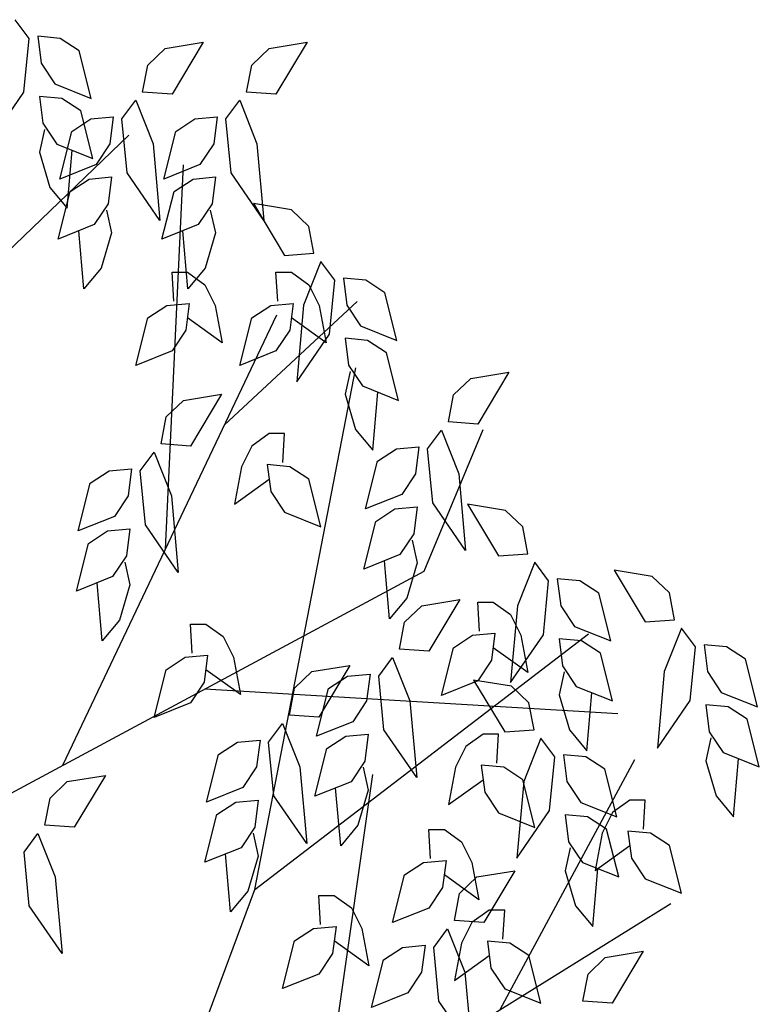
# Model space of a CAD drawing. Header units: metres. Extents: x -54 to 109, y -117 to 84.
# Tile 638 of 656: x 53.61 to 57.78, y 77.92 to 83.47. Entities that reach past the tile are written whole.
import ezdxf

# ---------------------------------------------------------------- set-up
doc = ezdxf.new("R2010")
doc.units = ezdxf.units.M
doc.layers.add('N-WE-GR-BOOM-SD', color=90, linetype='Continuous', lineweight=25)

# ---------------------------------------------------------------- blocks, each defined once
blk = doc.blocks.new('SGR-BOOM_S08_C_ZIJ-D')
at = {"extrusion": (0, 0, -1)}
for p, q in [((1.0386, 9.0853), (0.9866, 9.1437)), ((1.0191, 8.9165), (1.0386, 9.0853)), ((1.071, 9.0918), (1.084, 9.0074)), ((1.1554, 9.0853), (1.071, 9.0918)), ((1.2269, 9.0463), (1.1554, 9.0853)), ((1.5501, 9.0533), (1.6929, 9.0728)), ((1.6929, 9.0728), (1.576, 8.9105)), ((1.9407, 9.0533), (2.0836, 9.0728)), ((2.0836, 9.0728), (1.9667, 8.9105)), ((1.2723, 8.8971), (1.2269, 9.0463)), ((1.4851, 9.0014), (1.5501, 9.0533)), ((1.8758, 9.0014), (1.9407, 9.0533)), ((1.084, 9.0074), (1.136, 8.9425)), ((1.4656, 8.917), (1.4851, 9.0014)), ((1.8563, 8.917), (1.8758, 9.0014)), ((0.8957, 8.7673), (1.0191, 8.9165)), ((1.136, 8.9425), (1.2723, 8.8971)), ((1.576, 8.9105), (1.4656, 8.917)), ((1.9667, 8.9105), (1.8563, 8.917)), ((1.0775, 8.9036), (1.0905, 8.8192)), ((1.1619, 8.8971), (1.0775, 8.9036)), ((1.2334, 8.8581), (1.1619, 8.8971)), ((1.3877, 8.8327), (1.4397, 8.8911)), ((1.4397, 8.8911), (1.5046, 8.7548)), ((1.7784, 8.8327), (1.8303, 8.8911)), ((1.8303, 8.8911), (1.8952, 8.7548)), ((1.2788, 8.7089), (1.2334, 8.8581)), ((1.1994, 8.7937), (1.2708, 8.8327)), ((1.2708, 8.8327), (1.3553, 8.8392)), ((1.3553, 8.8392), (1.3423, 8.7548)), ((1.4072, 8.6639), (1.3877, 8.8327)), ((1.59, 8.7937), (1.6615, 8.8327)), ((1.6615, 8.8327), (1.7459, 8.8392)), ((1.7459, 8.8392), (1.7329, 8.7548)), ((1.7978, 8.6639), (1.7784, 8.8327)), ((1.097, 8.7997), (1.0775, 8.7283)), ((1.0905, 8.8192), (1.1425, 8.7543)), ((1.1539, 8.6445), (1.1994, 8.7937)), ((1.5446, 8.6445), (1.59, 8.7937)), ((0.7662, 8.2636), (1.4142, 8.7818)), ((1.1425, 8.7543), (1.2788, 8.7089)), ((1.1814, 8.5531), (1.2009, 8.7348)), ((1.3423, 8.7548), (1.2903, 8.6899)), ((1.5046, 8.7548), (1.5306, 8.5147)), ((1.7329, 8.7548), (1.6809, 8.6899)), ((1.8952, 8.7548), (1.9212, 8.5147)), ((1.0775, 8.7283), (1.1165, 8.618)), ((1.2903, 8.6899), (1.1539, 8.6445)), ((1.6809, 8.6899), (1.5446, 8.6445)), ((1.5513, 7.4854), (1.6188, 8.6888)), ((1.1929, 8.6055), (1.2643, 8.6445)), ((1.2643, 8.6445), (1.3488, 8.651)), ((1.3488, 8.651), (1.3358, 8.5666)), ((1.5306, 8.5147), (1.4072, 8.6639)), ((1.5835, 8.6055), (1.655, 8.6445)), ((1.655, 8.6445), (1.7394, 8.651)), ((1.7394, 8.651), (1.7264, 8.5666)), ((1.9212, 8.5147), (1.7978, 8.6639)), ((1.1165, 8.618), (1.1814, 8.5531)), ((1.1474, 8.4563), (1.1929, 8.6055)), ((1.5381, 8.4563), (1.5835, 8.6055)), ((1.3358, 8.5666), (1.2838, 8.5017)), ((1.3293, 8.5471), (1.3488, 8.4758)), ((1.7264, 8.5666), (1.6745, 8.5017)), ((1.7199, 8.5471), (1.7394, 8.4758)), ((2.0251, 8.5481), (1.8823, 8.5676)), ((1.8823, 8.5676), (1.9991, 8.4054)), ((2.0901, 8.4962), (2.0251, 8.5481)), ((1.2838, 8.5017), (1.1474, 8.4563)), ((1.2449, 8.3005), (1.2254, 8.4822)), ((1.6745, 8.5017), (1.5381, 8.4563)), ((1.6355, 8.3005), (1.616, 8.4822)), ((2.1095, 8.4119), (2.0901, 8.4962)), ((1.3488, 8.4758), (1.3098, 8.3654)), ((1.7394, 8.4758), (1.7004, 8.3654)), ((1.9991, 8.4054), (2.1095, 8.4119)), ((1.3098, 8.3654), (1.2449, 8.3005)), ((1.7004, 8.3654), (1.6355, 8.3005)), ((2.1355, 8.3859), (2.0706, 8.2496)), ((2.1875, 8.3275), (2.1355, 8.3859)), ((1.5825, 8.2616), (1.576, 8.3525)), ((1.576, 8.3525), (1.6345, 8.3525)), ((1.6345, 8.3525), (1.6994, 8.3135)), ((1.9732, 8.2616), (1.9667, 8.3525)), ((1.9667, 8.3525), (2.0251, 8.3525)), ((2.0251, 8.3525), (2.0901, 8.3135)), ((2.168, 8.1588), (2.1875, 8.3275)), ((2.2199, 8.334), (2.2329, 8.2496)), ((2.3044, 8.3275), (2.2199, 8.334)), ((2.3758, 8.2886), (2.3044, 8.3275)), ((1.6994, 8.3135), (1.7384, 8.2486)), ((2.0901, 8.3135), (2.129, 8.2486)), ((2.4212, 8.1393), (2.3758, 8.2886)), ((1.4851, 8.2097), (1.5566, 8.2486)), ((1.5566, 8.2486), (1.641, 8.2551)), ((1.641, 8.2551), (1.628, 8.1707)), ((1.7384, 8.2486), (1.7644, 8.1318)), ((1.7725, 7.8734), (2.2723, 8.2606)), ((1.8758, 8.2097), (1.9472, 8.2486)), ((1.9472, 8.2486), (2.0316, 8.2551)), ((2.0316, 8.2551), (2.0186, 8.1707)), ((2.0706, 8.2496), (2.0446, 8.0095)), ((2.129, 8.2486), (2.155, 8.1318)), ((2.2329, 8.2496), (2.2849, 8.1847)), ((1.1655, 6.8085), (1.9699, 8.2196)), ((1.4397, 8.0604), (1.4851, 8.2097)), ((1.7644, 8.1318), (1.6345, 8.2097)), ((1.8303, 8.0604), (1.8758, 8.2097)), ((2.155, 8.1318), (2.0251, 8.2097)), ((2.2849, 8.1847), (2.4212, 8.1393)), ((1.628, 8.1707), (1.576, 8.1059)), ((2.0186, 8.1707), (1.9667, 8.1059)), ((2.0446, 8.0095), (2.168, 8.1588)), ((2.2264, 8.1458), (2.2394, 8.0614)), ((2.3108, 8.1393), (2.2264, 8.1458)), ((2.3823, 8.1004), (2.3108, 8.1393)), ((1.576, 8.1059), (1.4397, 8.0604)), ((1.9667, 8.1059), (1.8303, 8.0604)), ((2.4277, 7.9511), (2.3823, 8.1004)), ((1.8867, 6.4194), (2.2672, 8.0529)), ((2.2394, 8.0614), (2.2914, 7.9965)), ((2.2459, 8.042), (2.2264, 7.9706)), ((2.634, 7.9681), (2.699, 8.02)), ((2.699, 8.02), (2.8418, 8.0395)), ((2.8418, 8.0395), (2.725, 7.8772)), ((2.2914, 7.9965), (2.4277, 7.9511)), ((1.619, 7.9511), (1.7619, 7.9706)), ((1.7619, 7.9706), (1.645, 7.8083)), ((2.2264, 7.9706), (2.2654, 7.8603)), ((2.3303, 7.7954), (2.3498, 7.9771)), ((2.6146, 7.8837), (2.634, 7.9681)), ((1.5541, 7.8992), (1.619, 7.9511)), ((1.5346, 7.8148), (1.5541, 7.8992)), ((2.725, 7.8772), (2.6146, 7.8837)), ((1.9407, 7.8473), (1.8758, 7.8083)), ((1.9991, 7.8473), (1.9407, 7.8473)), ((1.9926, 7.7564), (1.9991, 7.8473)), ((2.2654, 7.8603), (2.3303, 7.7954)), ((2.5242, 7.4165), (2.7459, 7.8596)), ((2.5366, 7.7994), (2.5886, 7.8578)), ((2.5886, 7.8578), (2.6535, 7.7215)), ((1.645, 7.8083), (1.5346, 7.8148)), ((1.8758, 7.8083), (1.8368, 7.7434)), ((2.4197, 7.7994), (2.5042, 7.8058)), ((2.5042, 7.8058), (2.4912, 7.7215)), ((1.4567, 7.7305), (1.5086, 7.7889)), ((1.5086, 7.7889), (1.5735, 7.6526)), ((2.3483, 7.7604), (2.4197, 7.7994)), ((2.5561, 7.6306), (2.5366, 7.7994)), ((1.8368, 7.7434), (1.8108, 7.6266)), ((1.9342, 7.7499), (1.9472, 7.6656)), ((2.0186, 7.7434), (1.9342, 7.7499)), ((2.0901, 7.7045), (2.0186, 7.7434)), ((2.3029, 7.6112), (2.3483, 7.7604)), ((1.2683, 7.6915), (1.3398, 7.7305)), ((1.3398, 7.7305), (1.4242, 7.737)), ((1.4242, 7.737), (1.4112, 7.6526)), ((1.4761, 7.5617), (1.4567, 7.7305)), ((2.4912, 7.7215), (2.4392, 7.6566)), ((2.6535, 7.7215), (2.6795, 7.4814)), ((1.2229, 7.5423), (1.2683, 7.6915)), ((1.8108, 7.6266), (1.9407, 7.7045)), ((2.1355, 7.5552), (2.0901, 7.7045)), ((1.4112, 7.6526), (1.3592, 7.5877)), ((1.5735, 7.6526), (1.5995, 7.4125)), ((1.9472, 7.6656), (1.9991, 7.6007)), ((2.4392, 7.6566), (2.3029, 7.6112)), ((2.6795, 7.4814), (2.5561, 7.6306)), ((2.8294, 7.6067), (2.6865, 7.6261)), ((2.6865, 7.6261), (2.8034, 7.4639)), ((1.3592, 7.5877), (1.2229, 7.5423)), ((1.9991, 7.6007), (2.1355, 7.5552)), ((2.3418, 7.5722), (2.4133, 7.6112)), ((2.4133, 7.6112), (2.4977, 7.6176)), ((2.4977, 7.6176), (2.4847, 7.5333)), ((2.8943, 7.5547), (2.8294, 7.6067)), ((1.5995, 7.4125), (1.4761, 7.5617)), ((2.2964, 7.423), (2.3418, 7.5722)), ((1.2618, 7.5033), (1.3333, 7.5423)), ((1.3333, 7.5423), (1.4177, 7.5488)), ((1.4177, 7.5488), (1.4047, 7.4644)), ((2.4847, 7.5333), (2.4327, 7.4684)), ((2.9138, 7.4704), (2.8943, 7.5547)), ((1.2164, 7.3541), (1.2618, 7.5033)), ((2.4782, 7.5138), (2.4977, 7.4424)), ((1.4047, 7.4644), (1.3528, 7.3995)), ((2.4327, 7.4684), (2.2964, 7.423)), ((2.8034, 7.4639), (2.9138, 7.4704)), ((1.3982, 7.4449), (1.4177, 7.3735)), ((2.3938, 7.2672), (2.3743, 7.4489)), ((2.4977, 7.4424), (2.4587, 7.3321)), ((2.9398, 7.4444), (2.8748, 7.3081)), ((2.9917, 7.386), (2.9398, 7.4444)), ((0.6673, 6.5856), (2.5242, 7.4165)), ((3.3808, 7.4), (3.238, 7.4195)), ((3.238, 7.4195), (3.3549, 7.2572)), ((1.3528, 7.3995), (1.2164, 7.3541)), ((1.3138, 7.1983), (1.2943, 7.38)), ((1.4177, 7.3735), (1.3787, 7.2632)), ((2.9722, 7.2173), (2.9917, 7.386)), ((3.0242, 7.3925), (3.0372, 7.3081)), ((3.1086, 7.386), (3.0242, 7.3925)), ((3.18, 7.3471), (3.1086, 7.386)), ((3.4458, 7.3481), (3.3808, 7.4)), ((3.2255, 7.1978), (3.18, 7.3471)), ((3.4653, 7.2637), (3.4458, 7.3481)), ((2.4587, 7.3321), (2.3938, 7.2672)), ((2.5152, 7.3081), (2.658, 7.3276)), ((2.658, 7.3276), (2.5411, 7.1654)), ((2.7314, 7.2283), (2.725, 7.3191)), ((2.725, 7.3191), (2.7834, 7.3191)), ((2.7834, 7.3191), (2.8483, 7.2802)), ((2.4502, 7.2562), (2.5152, 7.3081)), ((2.8483, 7.2802), (2.8873, 7.2153)), ((2.8748, 7.3081), (2.8488, 7.068)), ((3.0372, 7.3081), (3.0891, 7.2433)), ((1.3787, 7.2632), (1.3138, 7.1983)), ((1.6515, 7.1594), (1.645, 7.2502)), ((1.645, 7.2502), (1.7034, 7.2502)), ((1.7034, 7.2502), (1.7684, 7.2113)), ((2.4307, 7.1719), (2.4502, 7.2562)), ((3.3549, 7.2572), (3.4653, 7.2637)), ((1.8867, 6.4194), (3.1413, 7.2198)), ((2.7055, 7.2153), (2.7899, 7.2218)), ((2.7899, 7.2218), (2.7769, 7.1374)), ((2.8488, 7.068), (2.9722, 7.2173)), ((3.0891, 7.2433), (3.2255, 7.1978)), ((3.4912, 7.2378), (3.4263, 7.1015)), ((3.5432, 7.1794), (3.4912, 7.2378)), ((1.7684, 7.2113), (1.8073, 7.1464)), ((2.634, 7.1764), (2.7055, 7.2153)), ((2.8873, 7.2153), (2.9133, 7.0985)), ((3.0307, 7.2043), (3.0437, 7.12)), ((3.1151, 7.1978), (3.0307, 7.2043)), ((3.1865, 7.1589), (3.1151, 7.1978)), ((2.5411, 7.1654), (2.4307, 7.1719)), ((2.5886, 7.0271), (2.634, 7.1764)), ((2.9133, 7.0985), (2.7834, 7.1764)), ((3.232, 7.0096), (3.1865, 7.1589)), ((3.5237, 7.0106), (3.5432, 7.1794)), ((3.5757, 7.1858), (3.5886, 7.1015)), ((3.6601, 7.1794), (3.5757, 7.1858)), ((3.7315, 7.1404), (3.6601, 7.1794)), ((1.5541, 7.1075), (1.6255, 7.1464)), ((1.6255, 7.1464), (1.7099, 7.1529)), ((1.7099, 7.1529), (1.6969, 7.0685)), ((1.8073, 7.1464), (1.8333, 7.0296)), ((2.3528, 7.0875), (2.4048, 7.1459)), ((2.4048, 7.1459), (2.4697, 7.0096)), ((2.7769, 7.1374), (2.725, 7.0725)), ((3.777, 6.9912), (3.7315, 7.1404)), ((1.5086, 6.9582), (1.5541, 7.1075)), ((1.8333, 7.0296), (1.7034, 7.1075)), ((2.0366, 7.0496), (2.1015, 7.1015)), ((2.1015, 7.1015), (2.2444, 7.121)), ((2.2444, 7.121), (2.1275, 6.9587)), ((2.2359, 7.0875), (2.3203, 7.094)), ((2.3203, 7.094), (2.3074, 7.0096)), ((3.0501, 7.1005), (3.0307, 7.0291)), ((3.0437, 7.12), (3.0956, 7.0551)), ((3.4263, 7.1015), (3.4003, 6.8614)), ((3.5886, 7.1015), (3.6406, 7.0366)), ((1.6969, 7.0685), (1.645, 7.0036)), ((2.1645, 7.0486), (2.2359, 7.0875)), ((2.3723, 6.9188), (2.3528, 7.0875)), ((2.725, 7.0725), (2.5886, 7.0271)), ((2.8523, 7.0556), (2.7095, 7.075)), ((2.7095, 7.075), (2.8264, 6.9128)), ((1.6996, 7.0475), (3.2521, 6.9705)), ((2.0171, 6.9652), (2.0366, 7.0496)), ((2.119, 6.8993), (2.1645, 7.0486)), ((2.9173, 7.0036), (2.8523, 7.0556)), ((3.0956, 7.0551), (3.232, 7.0096)), ((3.1346, 6.8539), (3.154, 7.0356)), ((3.6406, 7.0366), (3.777, 6.9912)), ((1.645, 7.0036), (1.5086, 6.9582)), ((2.3074, 7.0096), (2.2554, 6.9447)), ((2.4697, 7.0096), (2.4957, 6.7695)), ((2.9368, 6.9193), (2.9173, 7.0036)), ((3.0307, 7.0291), (3.0696, 6.9188)), ((3.4003, 6.8614), (3.5237, 7.0106)), ((3.5821, 6.9977), (3.5951, 6.9133)), ((3.6666, 6.9912), (3.5821, 6.9977)), ((3.738, 6.9522), (3.6666, 6.9912)), ((2.1275, 6.9587), (2.0171, 6.9652)), ((2.2554, 6.9447), (2.119, 6.8993)), ((3.7835, 6.803), (3.738, 6.9522)), ((1.9392, 6.8808), (1.9912, 6.9392)), ((1.9912, 6.9392), (2.0561, 6.803)), ((2.4957, 6.7695), (2.3723, 6.9188)), ((2.8264, 6.9128), (2.9368, 6.9193)), ((3.0696, 6.9188), (3.1346, 6.8539)), ((3.5951, 6.9133), (3.6471, 6.8484)), ((1.7509, 6.8419), (1.8223, 6.8808)), ((1.8223, 6.8808), (1.9067, 6.8873)), ((1.9067, 6.8873), (1.8937, 6.803)), ((1.9587, 6.7121), (1.9392, 6.8808)), ((2.158, 6.8604), (2.2294, 6.8993)), ((2.2294, 6.8993), (2.3138, 6.9058)), ((2.3138, 6.9058), (2.3009, 6.8214)), ((2.7449, 6.9058), (2.68, 6.8669)), ((2.8034, 6.9058), (2.7449, 6.9058)), ((2.7969, 6.8149), (2.8034, 6.9058)), ((2.9627, 6.8933), (2.8978, 6.757)), ((3.0147, 6.8349), (2.9627, 6.8933)), ((3.6016, 6.8938), (3.5821, 6.8224)), ((2.1125, 6.7111), (2.158, 6.8604)), ((2.68, 6.8669), (2.641, 6.802)), ((3.6471, 6.8484), (3.7835, 6.803)), ((1.7054, 6.6926), (1.7509, 6.8419)), ((2.3009, 6.8214), (2.2489, 6.7565)), ((2.8097, 6.0432), (3.3162, 6.8266)), ((2.9952, 6.6662), (3.0147, 6.8349)), ((3.0472, 6.8414), (3.0601, 6.757)), ((3.1316, 6.8349), (3.0472, 6.8414)), ((3.203, 6.796), (3.1316, 6.8349)), ((3.5821, 6.8224), (3.6211, 6.7121)), ((3.686, 6.6472), (3.7055, 6.8289)), ((1.8937, 6.803), (1.8418, 6.7381)), ((2.0561, 6.803), (2.0821, 6.5629)), ((2.2944, 6.802), (2.3138, 6.7306)), ((2.641, 6.802), (2.6151, 6.6852)), ((2.7384, 6.8085), (2.7514, 6.7241)), ((2.8229, 6.802), (2.7384, 6.8085)), ((2.8943, 6.763), (2.8229, 6.802)), ((3.2485, 6.6467), (3.203, 6.796)), ((1.1175, 6.7051), (1.1824, 6.757)), ((1.1824, 6.757), (1.3253, 6.7765)), ((1.3253, 6.7765), (1.2084, 6.6143)), ((2.0719, 5.2614), (2.3302, 6.7795)), ((2.2489, 6.7565), (2.1125, 6.7111)), ((2.6151, 6.6852), (2.7449, 6.763)), ((2.8978, 6.757), (2.8718, 6.5169)), ((2.9398, 6.6138), (2.8943, 6.763)), ((3.0601, 6.757), (3.1121, 6.6921)), ((1.8418, 6.7381), (1.7054, 6.6926)), ((2.2099, 6.5554), (2.1905, 6.7371)), ((2.3138, 6.7306), (2.2749, 6.6203)), ((2.7514, 6.7241), (2.8034, 6.6592)), ((1.098, 6.6208), (1.1175, 6.7051)), ((1.8158, 6.6926), (1.9002, 6.6991)), ((1.9002, 6.6991), (1.8872, 6.6148)), ((2.0821, 6.5629), (1.9587, 6.7121)), ((3.2964, 6.6991), (3.2315, 6.6602)), ((3.3549, 6.6991), (3.2964, 6.6991)), ((3.3484, 6.6083), (3.3549, 6.6991)), ((3.6211, 6.7121), (3.686, 6.6472)), ((1.7444, 6.6537), (1.8158, 6.6926)), ((2.8718, 6.5169), (2.9952, 6.6662)), ((3.1121, 6.6921), (3.2485, 6.6467)), ((1.6989, 6.5045), (1.7444, 6.6537)), ((2.8034, 6.6592), (2.9398, 6.6138)), ((3.0536, 6.6532), (3.0666, 6.5688)), ((3.1381, 6.6467), (3.0536, 6.6532)), ((3.2095, 6.6078), (3.1381, 6.6467)), ((3.2315, 6.6602), (3.1925, 6.5953)), ((1.2084, 6.6143), (1.098, 6.6208)), ((1.8872, 6.6148), (1.8353, 6.5499)), ((2.2749, 6.6203), (2.2099, 6.5554)), ((2.5476, 6.5164), (2.5411, 6.6073)), ((2.5411, 6.6073), (2.5996, 6.6073)), ((2.5996, 6.6073), (2.6645, 6.5683)), ((3.255, 6.4585), (3.2095, 6.6078)), ((3.2899, 6.6018), (3.3029, 6.5174)), ((3.3743, 6.5953), (3.2899, 6.6018)), ((1.0201, 6.5364), (1.072, 6.5948)), ((1.072, 6.5948), (1.137, 6.4585)), ((1.8808, 6.5953), (1.9002, 6.5239)), ((3.1925, 6.5953), (3.1665, 6.4785)), ((3.4458, 6.5564), (3.3743, 6.5953)), ((1.8353, 6.5499), (1.6989, 6.5045)), ((2.6645, 6.5683), (2.7035, 6.5035)), ((3.0731, 6.5494), (3.0536, 6.478)), ((3.0666, 6.5688), (3.1186, 6.504)), ((3.1665, 6.4785), (3.2964, 6.5564)), ((3.4912, 6.4071), (3.4458, 6.5564)), ((1.0396, 6.3677), (1.0201, 6.5364)), ((1.7963, 6.3487), (1.7769, 6.5304)), ((1.9002, 6.5239), (1.8613, 6.4136)), ((2.5216, 6.5035), (2.6061, 6.5099)), ((2.6061, 6.5099), (2.5931, 6.4256)), ((3.3029, 6.5174), (3.3549, 6.4525)), ((2.4502, 6.4645), (2.5216, 6.5035)), ((2.7035, 6.5035), (2.7295, 6.3866)), ((2.722, 6.4585), (2.8648, 6.478)), ((2.8648, 6.478), (2.7479, 6.3158)), ((3.0536, 6.478), (3.0926, 6.3677)), ((3.1186, 6.504), (3.255, 6.4585)), ((3.1575, 6.3028), (3.177, 6.4845)), ((1.137, 6.4585), (1.1629, 6.2184)), ((2.4048, 6.3153), (2.4502, 6.4645)), ((2.7295, 6.3866), (2.5996, 6.4645)), ((2.657, 6.4066), (2.722, 6.4585)), ((3.3549, 6.4525), (3.4912, 6.4071)), ((1.4433, 5.4223), (1.8867, 6.4194)), ((2.5931, 6.4256), (2.5411, 6.3607)), ((1.8613, 6.4136), (1.7963, 6.3487)), ((2.134, 6.3098), (2.1275, 6.4006)), ((2.1275, 6.4006), (2.186, 6.4006)), ((2.186, 6.4006), (2.2509, 6.3617)), ((2.6375, 6.3222), (2.657, 6.4066)), ((1.1629, 6.2184), (1.0396, 6.3677)), ((2.2509, 6.3617), (2.2899, 6.2968)), ((2.5411, 6.3607), (2.4048, 6.3153)), ((2.4133, 5.8378), (3.4507, 6.3753)), ((2.7679, 6.3547), (2.703, 6.3158)), ((2.8264, 6.3547), (2.7679, 6.3547)), ((2.8199, 6.2638), (2.8264, 6.3547)), ((3.0926, 6.3677), (3.1575, 6.3028)), ((2.0366, 6.2579), (2.108, 6.2968)), ((2.108, 6.2968), (2.1925, 6.3033)), ((2.1925, 6.3033), (2.1795, 6.2189)), ((2.2899, 6.2968), (2.3158, 6.18)), ((2.5596, 6.2379), (2.6116, 6.2963)), ((2.6116, 6.2963), (2.6765, 6.16)), ((2.7479, 6.3158), (2.6375, 6.3222)), ((2.703, 6.3158), (2.664, 6.2509)), ((1.9912, 6.1086), (2.0366, 6.2579)), ((2.3158, 6.18), (2.186, 6.2579)), ((2.3713, 6.1989), (2.4427, 6.2379)), ((2.4427, 6.2379), (2.5271, 6.2444)), ((2.5271, 6.2444), (2.5142, 6.16)), ((2.5791, 6.0692), (2.5596, 6.2379)), ((2.664, 6.2509), (2.638, 6.1341)), ((2.7614, 6.2574), (2.7744, 6.173)), ((2.8458, 6.2509), (2.7614, 6.2574)), ((2.9173, 6.2119), (2.8458, 6.2509)), ((2.1795, 6.2189), (2.1275, 6.154)), ((2.638, 6.1341), (2.7679, 6.2119)), ((2.9627, 6.0627), (2.9173, 6.2119)), ((3.1396, 6.154), (3.2045, 6.2059)), ((3.2045, 6.2059), (3.3474, 6.2254)), ((3.3474, 6.2254), (3.2305, 6.0632)), ((2.3258, 6.0497), (2.3713, 6.1989)), ((2.7744, 6.173), (2.8264, 6.1081)), ((2.1275, 6.154), (1.9912, 6.1086)), ((2.5142, 6.16), (2.4622, 6.0951)), ((2.6765, 6.16), (2.7025, 5.9199)), ((3.1201, 6.0697), (3.1396, 6.154)), ((2.8264, 6.1081), (2.9627, 6.0627)), ((2.4622, 6.0951), (2.3258, 6.0497)), ((2.7025, 5.9199), (2.5791, 6.0692)), ((3.2305, 6.0632), (3.1201, 6.0697))]:
    blk.add_line(p, q, dxfattribs=at)

msp = doc.modelspace()

# ---------------------------------------------------------------- block references
at = {"layer": 'N-WE-GR-BOOM-SD', "xscale": 1.5, "yscale": 1.8, "zscale": 1.8}
msp.add_blockref('SGR-BOOM_S08_C_ZIJ-D', (52.1093, 67.0156), dxfattribs=at)

doc.saveas('drawing.dxf')
